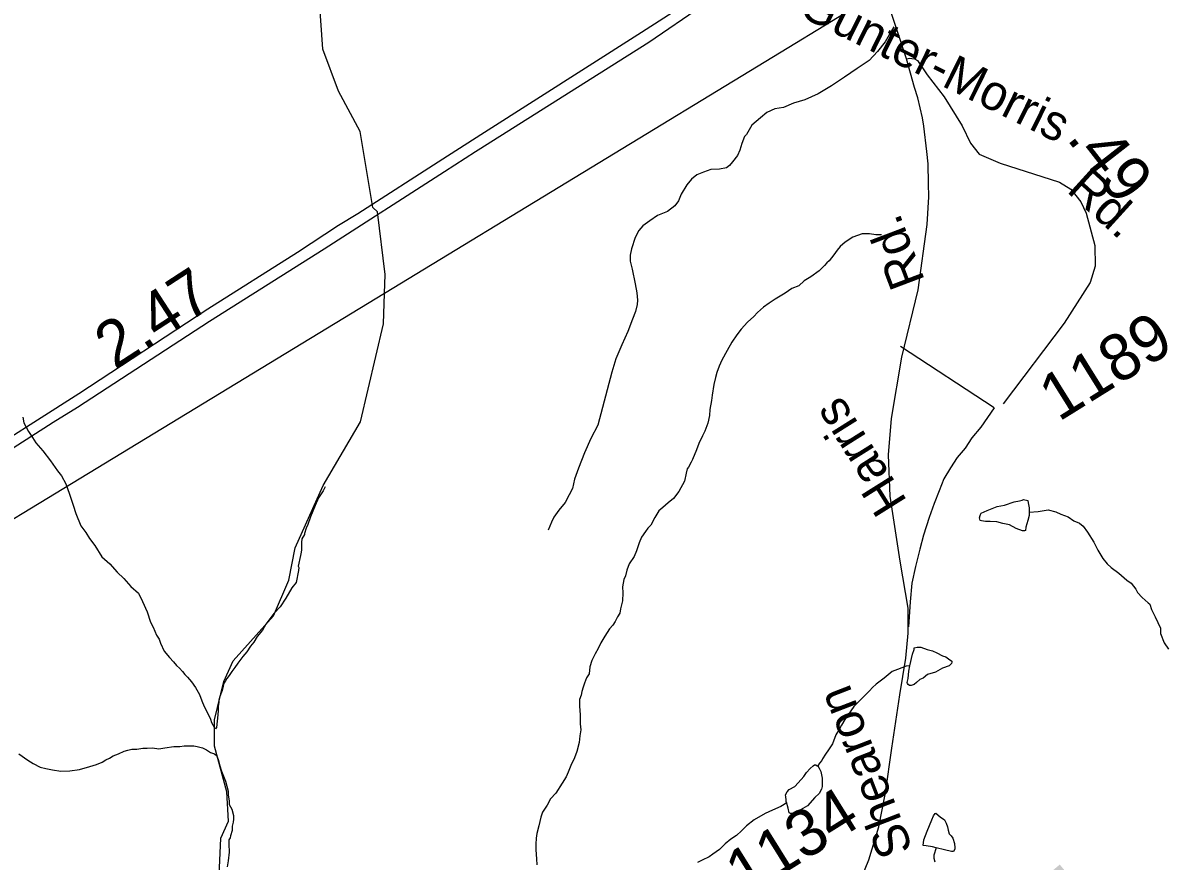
# Model space of a CAD drawing. Extents: x 2001466 to 31450019, y -30647475 to 847247.
# Drawn here: x 2011894 to 2018036, y 690590 to 695087 of the extents above; entities that cross this region are included whole.
import ezdxf

# ---------------------------------------------------------------- set-up
doc = ezdxf.new("R2010")
doc.units = 0
for name, color, linetype in [('Exist Hydrographic Creek Single Shore', 7, 'Continuous'), ('Exist Hydrographic Misc Water Feature', 7, 'Continuous'), ('Exist Road Non-System Type 51', 7, 'Continuous'), ('Exist Road Primary US Divided Attributed', 7, 'Continuous'), ('Exist Road Primary US Mileage Hundredths English Label', 7, 'Continuous'), ('Exist Road Secondary Mileage Hundredths English Label', 7, 'Continuous'), ('Exist Road Secondary Structure Standard Bridge Number Label', 7, 'Continuous'), ('Exist Road Secondary Type 41 Attributed', 7, 'Continuous'), ('Exist Road Secondary Type 51 Attributed', 7, 'Continuous'), ('Exist Road Secondary Type 51 Label', 7, 'Continuous'), ('Exist Road Secondary Type 51 Number Label', 7, 'Continuous'), ('Exist Utilities Electrical Transmission Line', 7, 'Continuous')]:
    doc.layers.add(name, color=color, linetype=linetype)

msp = doc.modelspace()

# ---------------------------------------------------------------- linework, layer by layer
at = {"layer": 'Exist Hydrographic Creek Single Shore'}
for points in [[(2013834, 693635.4), (2013837.4, 693737.2), (2013795.4, 694072.7), (2013770.4, 694096.2), (2013703.5, 694504.4), (2013586.4, 694720.1), (2013503.4, 694944.9), (2013461.6, 695536.4), (2013477.6, 695670.6), (2013677.5, 695922.4), (2013702.5, 696322.2), (2013843.6, 696903.4), (2013843.6, 697113.4), (2013743.5, 697269.6), (2013493.6, 697520.8), (2013334.6, 697796.3), (2013284.6, 697945), (2013292.6, 698154.8), (2013434.5, 698404.6), (2013567.6, 698503.6), (2013717.7, 698681), (2013925.6, 698811.3), (2014425.5, 698870)], [(2013314.3, 689948.3), (2013264.3, 689972.3), (2013147.4, 690073.1), (2013014.3, 690262.8), (2012947.3, 690513.6), (2012955.3, 690713.5), (2012997.3, 690804.6), (2012988.3, 690962.2), (2012922.3, 691206.4), (2012922.3, 691347.5), (2012971.3, 691553.2), (2013021.3, 691663.7), (2013238.5, 691905.4), (2013321.3, 692097.3), (2013354.3, 692270.5), (2013504.4, 692605.4), (2013704.3, 692945.9), (2013828.4, 693471.6), (2013834, 693635.4)]]:
    msp.add_lwpolyline(points, dxfattribs=at)
at = {"layer": 'Exist Hydrographic Misc Water Feature'}
for points in [[(2016499, 693949.1), (2016468.9, 693949.1), (2016434.8, 693955), (2016394.8, 693955), (2016345, 693937), (2016304.8, 693911), (2016277.1, 693887), (2016261.1, 693867), (2016243.1, 693842.9), (2016219.1, 693810.9), (2016207, 693798.9), (2016193.1, 693784.9), (2016165, 693756.9), (2016121.1, 693724.8), (2016085.2, 693702.8), (2016055.1, 693676.8), (2016019.2, 693660.9), (2015983.1, 693636.8), (2015929.2, 693604.8), (2015897.2, 693582.8), (2015867.2, 693560.7), (2015835.2, 693532.7), (2015815.4, 693510.7), (2015781.3, 693480.7), (2015747.3, 693442.7), (2015723.3, 693412.6), (2015697.5, 693374.6), (2015671.4, 693328.7), (2015643.3, 693276.6), (2015629.4, 693244.6), (2015615.4, 693210.6), (2015609.5, 693184.6), (2015599.4, 693146.6), (2015591.4, 693088.6), (2015587.5, 693060.7), (2015579.5, 693012.6), (2015577.7, 692980.6), (2015567.7, 692938.7), (2015551.7, 692896.7), (2015539.6, 692870.6), (2015519.7, 692830.6), (2015507.8, 692796.6), (2015485.8, 692744.6), (2015477.8, 692730.6), (2015463.7, 692702.6), (2015457.7, 692694.6), (2015451.8, 692670.6), (2015442, 692628.6), (2015411.8, 692572.6), (2015383.9, 692534.6), (2015355.8, 692512.5), (2015325.9, 692486.5), (2015306, 692468.5), (2015284.1, 692432.5), (2015261.9, 692392.5), (2015245.9, 692376.5), (2015234, 692358.5), (2015212.1, 692328.5), (2015200.2, 692296.4), (2015186.1, 692254.4), (2015172.1, 692224.5), (2015146.1, 692184.5), (2015134.2, 692150.4), (2015126.2, 692120.4), (2015118.2, 692100.5), (2015110.2, 692060.5), (2015112.2, 692028.4), (2015110.2, 691986.4), (2015100.3, 691942.5), (2015096.4, 691920.5), (2015084.3, 691900.4), (2015070.4, 691874.4), (2015058.3, 691856.4), (2015040.5, 691836.5), (2015016.3, 691796.5), (2014994.3, 691760.4), (2014980.4, 691730.4), (2014964.4, 691702.4), (2014946.6, 691666.4), (2014934.5, 691632.4), (2014930.6, 691594.4), (2014916.4, 691572.4), (2014906.6, 691544.4), (2014898.6, 691522.4), (2014892.6, 691500.4), (2014888.5, 691480.4), (2014880.5, 691456.4), (2014880.5, 691420.4), (2014882.6, 691374.4), (2014882.8, 691326.4), (2014886.7, 691294.4), (2014880.7, 691262.4), (2014878.7, 691226.4), (2014864.7, 691178.4), (2014852.6, 691144.4), (2014832.7, 691102.4), (2014818.8, 691066.4), (2014808.8, 691042.4), (2014786.8, 691008.4), (2014752.8, 690954.3)], [(2011894.1, 692972.3), (2011900.1, 692940.2), (2011924.1, 692894.3), (2011946.2, 692862.3), (2011964.3, 692834.3), (2012002.2, 692790.4), (2012042.2, 692736.4), (2012080.3, 692684.4), (2012102.3, 692656.5), (2012124.2, 692614.5), (2012144.3, 692558.4), (2012164.4, 692498.5), (2012178.3, 692454.5), (2012204.4, 692388.5), (2012232.5, 692352.6), (2012252.4, 692320.6), (2012280.5, 692282.6), (2012318.6, 692222.7), (2012360.4, 692184.6), (2012400.6, 692140.7), (2012436.5, 692106.7), (2012472.6, 692062.8), (2012514.4, 692026.8), (2012536.6, 691982.8), (2012560.6, 691926.8), (2012578.6, 691870.8), (2012592.6, 691844.9), (2012610.6, 691802.8), (2012624.7, 691780.9), (2012632.7, 691758.9), (2012652.8, 691716.9), (2012680.7, 691682.9), (2012702.7, 691659), (2012718.7, 691639), (2012734.7, 691624.9), (2012750.9, 691606.9), (2012763, 691591), (2012776.7, 691577), (2012798.8, 691551), (2012820.8, 691521), (2012840.9, 691483.1), (2012854.8, 691449.1), (2012866.9, 691419.1), (2012882.9, 691389.1), (2012901, 691351.1), (2012905.1, 691333.2), (2012913.1, 691321.1), (2012921, 691307.2), (2012927, 691303.2), (2012931.1, 691301.2)], [(2013516.1, 692597.3), (2013504.2, 692575.4), (2013480.2, 692539.4), (2013462.2, 692497.3), (2013436.3, 692437.3), (2013422.2, 692395.4), (2013414.2, 692375.3), (2013404.4, 692347.3), (2013404.4, 692341.3), (2013390.2, 692319.3), (2013388.4, 692299.3), (2013388.4, 692271.3), (2013388.4, 692259.4), (2013386.3, 692247.4), (2013382.4, 692229.3), (2013370.3, 692171.3), (2013374.4, 692165.3), (2013372.4, 692149.3), (2013360.5, 692085.3), (2013336.5, 692055.3), (2013304.5, 692001.3), (2013274.6, 691953.3), (2013242.6, 691919.3), (2013196.6, 691861.2), (2013178.6, 691829.2), (2013150.7, 691795.2), (2013132.7, 691765.2), (2013114.6, 691743.2), (2013094.7, 691713.2), (2013074.8, 691687.2), (2013046.7, 691651.1), (2013030.8, 691629.1), (2013014.8, 691607.2), (2013000.8, 691585.2), (2012988.7, 691569.2), (2012978.7, 691553.2), (2012972.7, 691545.2), (2012966.8, 691519.1), (2012962.9, 691505.1), (2012950.8, 691473.1), (2012944.8, 691453.2), (2012944.8, 691441.1), (2012940.9, 691419.2), (2012940.9, 691395.2), (2012938.9, 691357.1), (2012935, 691325.2), (2012932.9, 691305.2), (2012931.1, 691301.2)], [(2017291.5, 692461.8), (2017291.7, 692443.8), (2017283.7, 692417.8), (2017273.7, 692381.7), (2017271.8, 692363.8), (2017265.7, 692361.8), (2017255.6, 692361.7), (2017221.8, 692373.7), (2017185.7, 692393.7), (2017149.8, 692401.7), (2017117.6, 692409.7), (2017081.8, 692411.7), (2017057.8, 692411.7), (2017045.7, 692413.6), (2017035.8, 692415.6), (2017027.8, 692417.6), (2017025.8, 692431.6), (2017027.8, 692443.6), (2017029.7, 692449.6), (2017033.8, 692455.6), (2017065.8, 692471.6), (2017119.7, 692491.7), (2017159.7, 692499.7), (2017211.6, 692517.7), (2017239.6, 692521.7), (2017253.6, 692525.7), (2017261.6, 692529.7), (2017283.5, 692523.7), (2017285.6, 692511.8), (2017291.5, 692485.7), (2017291.5, 692465.8), (2017291.5, 692461.8)], [(2017291.5, 692461.8), (2017339.7, 692465.8), (2017393.6, 692473.9), (2017433.6, 692463.9), (2017461.5, 692451.9), (2017499.7, 692435.9), (2017531.6, 692415.9), (2017561.6, 692401.9), (2017581.7, 692385.9), (2017603.8, 692354), (2017637.7, 692300), (2017659.8, 692258), (2017685.6, 692214.1), (2017709.8, 692184.1), (2017731.8, 692164.1), (2017771.8, 692134.1), (2017815.8, 692096.1), (2017837.8, 692080.2), (2017863.8, 692048.2), (2017871.8, 692030.2), (2017897.9, 692004.2), (2017929.9, 691976.2), (2017937.9, 691968.2), (2017947.9, 691940.3), (2017967.8, 691900.3), (2017981.9, 691870.3), (2017995.9, 691840.3), (2017995.9, 691810.3), (2018016, 691760.3), (2018037.9, 691726.3)], [(2016652.2, 691637.5), (2016666.3, 691699.5), (2016674.3, 691725.5), (2016674.3, 691733.5), (2016690.3, 691737.5), (2016710.2, 691737.5), (2016744.2, 691725.6), (2016772.1, 691717.5), (2016796.3, 691707.5), (2016826.3, 691691.5), (2016844.3, 691685.6), (2016858.3, 691675.6), (2016876.3, 691661.6), (2016876.3, 691657.6), (2016874.2, 691649.6), (2016868.3, 691643.6), (2016862.1, 691637.6), (2016826.3, 691625.6), (2016788.1, 691603.6), (2016746.3, 691591.6), (2016722.3, 691571.5), (2016704.3, 691563.5), (2016686.4, 691547.5), (2016674.3, 691537.5), (2016658.3, 691531.5), (2016650.3, 691531.5), (2016642.3, 691537.5), (2016638.4, 691543.5), (2016636.4, 691547.5), (2016642.3, 691569.5), (2016646.2, 691609.5), (2016652.2, 691637.5)], [(2016652.2, 691637.5), (2016632.3, 691635.5), (2016584.3, 691617.5), (2016556.4, 691607.4), (2016514.4, 691571.4), (2016470.3, 691539.3), (2016450.4, 691521.3), (2016434.4, 691503.3), (2016404.3, 691473.4), (2016378.4, 691445.4), (2016350.5, 691419.3), (2016334.6, 691395.3), (2016324.5, 691379.3), (2016302.6, 691349.3), (2016284.5, 691319.3), (2016274.5, 691299.3), (2016254.4, 691267.3), (2016236.5, 691219.3), (2016214.6, 691187.3), (2016198.6, 691163.2), (2016182.6, 691139.2), (2016178.5, 691129.2), (2016166.6, 691115.2), (2016158.6, 691101.2)], [(2011873.2, 691164.5), (2011921.2, 691130.5), (2011949.3, 691112.6), (2011987.2, 691094.6), (2012017.2, 691086.6), (2012053.3, 691078.6), (2012097.1, 691072.6), (2012145.3, 691074.7), (2012197.2, 691080.7), (2012253.2, 691096.7)], [(2012253.2, 691096.7), (2012289.1, 691108.8), (2012319.2, 691120.8), (2012339.1, 691132.8), (2012359.2, 691142.8), (2012379.1, 691154.8), (2012407.2, 691164.9), (2012437.1, 691178.8), (2012457.2, 691184.8), (2012479.2, 691190.8), (2012505.2, 691190.9), (2012537.2, 691194.9), (2012561.2, 691194.9), (2012589.1, 691196.9), (2012623.1, 691192.9), (2012655.1, 691197), (2012703.1, 691205), (2012736.9, 691205), (2012759.1, 691209), (2012784.9, 691209), (2012810.9, 691209.1), (2012829, 691205.1), (2012857.1, 691197.1), (2012879, 691187.2), (2012901, 691173.2), (2012922.9, 691165.2), (2012935, 691155.2)], [(2012935, 691155.2), (2012943.2, 691129.2), (2012949.1, 691107.1), (2012959.2, 691073.1), (2012981.1, 691019.2), (2012995.1, 690965.2), (2012995.1, 690945.2), (2013001.2, 690911.2), (2013001.2, 690893.2), (2013015.2, 690869.2), (2013023.2, 690835.2), (2013023.2, 690815.3), (2013021.3, 690799.3), (2013017.2, 690777.3), (2013017.2, 690753.3), (2013007.4, 690725.3), (2013005.3, 690715.3), (2012999.4, 690703.3), (2012999.4, 690681.3), (2013001.4, 690637.3), (2012995.3, 690591.3), (2012989.3, 690559.3)], [(2015990.9, 690903.2), (2015988.8, 690907.2), (2015988.6, 690919.2), (2015986.8, 690935.1), (2015984.7, 690945.1), (2015992.7, 690961.1), (2016004.6, 690973.1), (2016034.8, 690989.2), (2016052.8, 691009.2), (2016082.7, 691043.2), (2016096.7, 691065.1), (2016116.8, 691087.2), (2016132.6, 691101.2), (2016140.6, 691107.2), (2016146.5, 691107.2), (2016154.5, 691101.2), (2016158.6, 691101.2)], [(2016158.6, 691101.2), (2016164.6, 691089.2), (2016174.6, 691071.2), (2016176.7, 691053.3), (2016180.8, 691035.3), (2016180.8, 691017.2), (2016180.8, 690989.3), (2016176.7, 690975.3), (2016164.8, 690953.3), (2016142.6, 690931.2), (2016102.8, 690887.2), (2016064.9, 690865.2), (2016042.8, 690857.2), (2016030.9, 690849.2), (2016020.8, 690845.2), (2016010.8, 690845.1), (2016004.8, 690849.2), (2015998.9, 690873.2), (2015994.8, 690887.2), (2015990.9, 690903.2)], [(2014752.8, 690954.3), (2014724.9, 690924.3), (2014707.1, 690890.3), (2014695, 690874.3), (2014681, 690852.3), (2014673, 690826.3), (2014660.9, 690778.3), (2014651.1, 690738.3), (2014647.2, 690712.3), (2014645.1, 690680.3), (2014645.1, 690650.3), (2014649, 690602.3), (2014651.3, 690570.3)], [(2015990.9, 690903.2), (2015958.9, 690883.2), (2015914.8, 690863.1), (2015874.8, 690845.1), (2015816.8, 690811), (2015774.8, 690779), (2015748.9, 690753), (2015721, 690727), (2015690.9, 690707), (2015661, 690683), (2015631, 690652.9), (2015594.9, 690626.9), (2015575, 690613), (2015537.1, 690594.9), (2015513.1, 690582.9)], [(2016792.8, 690661.7), (2016772.7, 690665.7), (2016738.9, 690671.7), (2016722.9, 690673.7), (2016726.8, 690703.6), (2016744.9, 690749.7), (2016768.6, 690811.7), (2016778.7, 690833.6), (2016786.7, 690845.7), (2016790.8, 690847.7), (2016814.8, 690827.6), (2016836.7, 690811.7), (2016846.8, 690793.7), (2016852.7, 690773.7), (2016856.6, 690755.7), (2016862.8, 690735.7), (2016872.8, 690725.7), (2016882.7, 690713.7), (2016890.9, 690683.8), (2016892.9, 690661.7), (2016892.9, 690653.7), (2016884.9, 690641.7), (2016874.9, 690641.7), (2016836.7, 690649.7), (2016792.8, 690661.7)], [(2016792.8, 690661.7), (2016780.7, 690621.7), (2016780.7, 690605.7), (2016784.8, 690585.7)]]:
    msp.add_lwpolyline(points, dxfattribs=at)
at = {"layer": 'Exist Road Non-System Type 51'}
msp.add_line((2017103.1, 693022.1), (2016600.6, 693350.8), dxfattribs=at)
for points in [[(2016566.1, 695066.1), (2016540.5, 695022.3), (2016518.5, 694984.4), (2016478.6, 694932.2), (2016432.9, 694884.1), (2016369, 694842), (2016301, 694795.8), (2016231.3, 694749.6), (2016159.4, 694705.4), (2016087.5, 694673.3), (2016027.6, 694655.1), (2015973.7, 694633), (2015927.7, 694624.8), (2015883.8, 694606.7), (2015849.7, 694576.5), (2015804, 694538.5), (2015776.1, 694488.4), (2015764.1, 694476.5), (2015750.2, 694440.4), (2015740.2, 694404.4), (2015726.4, 694374.4), (2015700.5, 694340.4), (2015684.5, 694322.3), (2015668.5, 694308.2), (2015630.5, 694302.2), (2015584.5, 694299.9), (2015544.6, 694285.9), (2015508.7, 694271.9), (2015480.8, 694247.8), (2015454.8, 694217.8), (2015425, 694167.6), (2015411, 694131.6), (2015391.1, 694105.6), (2015351.3, 694075.4), (2015297.2, 694053.3), (2015257.2, 694025.2), (2015219.5, 693997.1), (2015197.6, 693973.2), (2015177.6, 693935), (2015157.8, 693875), (2015151.9, 693840.9), (2015151.8, 693809.1), (2015161.9, 693765.1), (2015178.1, 693687.1), (2015186.4, 693639.2), (2015190.3, 693599.1), (2015188.5, 693575.1), (2015180.5, 693539.1), (2015164.7, 693497), (2015138.7, 693430.9), (2015107, 693359), (2015075.1, 693284.8), (2015053.5, 693212.8), (2014978.1, 692928.7), (2014940.2, 692856.5), (2014906.4, 692780.6), (2014874.7, 692698.4), (2014852.7, 692638.5), (2014842.9, 692588.5), (2014825, 692554.4), (2014803.2, 692514.3), (2014769.3, 692472.2), (2014741.3, 692434.1), (2014729.4, 692408.2), (2014711.6, 692366.1)], [(2017103.1, 693022.1), (2017031.4, 692918), (2016983.6, 692859.7), (2016947.7, 692805.7), (2016905.9, 692755.5), (2016869.9, 692699.4), (2016834.1, 692641.3), (2016808.4, 692575.5), (2016782.4, 692507.4), (2016754.7, 692433.3), (2016724.9, 692339.1), (2016705, 692263.1), (2016681.3, 692171), (2016661.5, 692081), (2016653.8, 691981.2), (2016644.1, 691847.2)]]:
    msp.add_lwpolyline(points, dxfattribs=at)
at = {"layer": 'Exist Road Primary US Divided Attributed'}
for points in [[(2016354.4, 695769), (2015995.6, 695534.5), (2015641.4, 695312.8), (2015211.9, 695035), (2014351, 694485.4), (2014145.9, 694354.7), (2013691.2, 694062.6), (2013587.9, 693999), (2013367.8, 693854.8), (2012886, 693550.6), (2012194.3, 693097.4), (2011972.2, 692956), (2011644.8, 692748.7), (2011338.8, 692562.9), (2011067, 692388.7), (2010845.9, 692261.9), (2010157.6, 691873.1), (2010003.9, 691785.1), (2009218.8, 691345.2)], [(2009248.4, 691292), (2010017.6, 691725), (2010186.5, 691819.4), (2010841.9, 692187.2), (2011116.9, 692345.3), (2011367, 692502.3), (2012056.8, 692944.6), (2012186.4, 693025.1), (2012896.1, 693486), (2013510.3, 693873.6), (2014154.8, 694289.4), (2014322.1, 694397.2), (2014335.8, 694406.3), (2015251.3, 694982.5), (2015539.1, 695179.1), (2015976.9, 695455.1), (2016373.5, 695712.3)]]:
    msp.add_lwpolyline(points, dxfattribs=at)
at = {"layer": 'Exist Road Secondary Type 41 Attributed'}
msp.add_lwpolyline([(2016633.2, 694894.4), (2016650.9, 694896.8), (2016662, 694896.2), (2016675.8, 694893.1), (2016691.6, 694884.2), (2016744.8, 694808.7), (2016835.6, 694690.4), (2016932.7, 694534), (2016977.1, 694441.1), (2017023.5, 694381.9), (2017135.4, 694333.3), (2017454.2, 694231.9), (2017515.4, 694193.9), (2017568.2, 694126.3), (2017596.7, 694065), (2017643.2, 693891.8), (2017645.3, 693781.9), (2017617.8, 693693.2), (2017478.5, 693475.6), (2017152.3, 693042.5)], dxfattribs=at)
at = {"layer": 'Exist Road Secondary Type 51 Attributed'}
for points in [[(2016633.2, 694894.4), (2016523.3, 695232.5), (2016410.6, 695585.3), (2016386.2, 695669.5), (2016373.5, 695712.3)], [(2016342.6, 690377.3), (2016431.3, 690597), (2016485.7, 690773.4), (2016520.5, 690956.2), (2016555.4, 691196), (2016597.6, 691481.2), (2016629.8, 691678.7), (2016642.4, 691811.8), (2016642.4, 691947), (2016600.2, 692198.4), (2016545.9, 692548.1), (2016537.4, 692769.9), (2016552.2, 692964.3), (2016607.6, 693293.9), (2016695.2, 693654.1), (2016744.3, 694004.8), (2016753.5, 694153.4), (2016751.7, 694225.6), (2016749, 694330), (2016742.7, 694396.5), (2016725.7, 694531.8), (2016719.2, 694577.3), (2016694.6, 694684), (2016675.9, 694739.7), (2016633.2, 694894.4)]]:
    msp.add_lwpolyline(points, dxfattribs=at)
at = {"layer": 'Exist Utilities Electrical Transmission Line'}
for points in [[(2016501.7, 695259.9), (2015960.7, 694928.7), (2013834, 693635.4)], [(2013834, 693635.4), (2009903.7, 691245.5), (2007802.8, 689924.1), (2007241.9, 689500.7), (2004309.3, 686963.9)]]:
    msp.add_lwpolyline(points, dxfattribs=at)

# ---------------------------------------------------------------- texts
at = {"layer": 'Exist Road Primary US Mileage Hundredths English Label'}
msp.add_text('2.47', height=250, rotation=32.99708, dxfattribs=at).set_placement((2012388.1, 693222.1))
at = {"layer": 'Exist Road Secondary Mileage Hundredths English Label'}
msp.add_text('.49', height=250, rotation=307.9796, dxfattribs=at).set_placement((2017488.1, 694465.6))
at = {"layer": 'Exist Road Secondary Structure Standard Bridge Number Label'}
msp.add_text('103', height=2132.54, rotation=40, dxfattribs=at).set_placement((2018083.7, 688314.7))
at = {"layer": 'Exist Road Secondary Type 51 Label'}
for s, rotation, p in [('Gunter-Morris', 333.78819, (2016042.8, 695131.6)), ('Rd.', 317.71079, (2017486.5, 694184)), ('Rd.', 110.77973, (2016733.8, 693703.4)), ('Harris', 122.1185, (2016640.2, 692519.6)), ('Shearon', 111.16643, (2016670.3, 690652.2))]:
    msp.add_text(s, height=190, rotation=rotation, dxfattribs=at).set_placement(p)
at = {"layer": 'Exist Road Secondary Type 51 Number Label'}
for s, p in [('1189', (2017449.6, 692944.2)), ('1134', (2015767, 690392.4))]:
    msp.add_text(s, height=250, rotation=31.91803, dxfattribs=at).set_placement(p)

doc.saveas('drawing.dxf')
